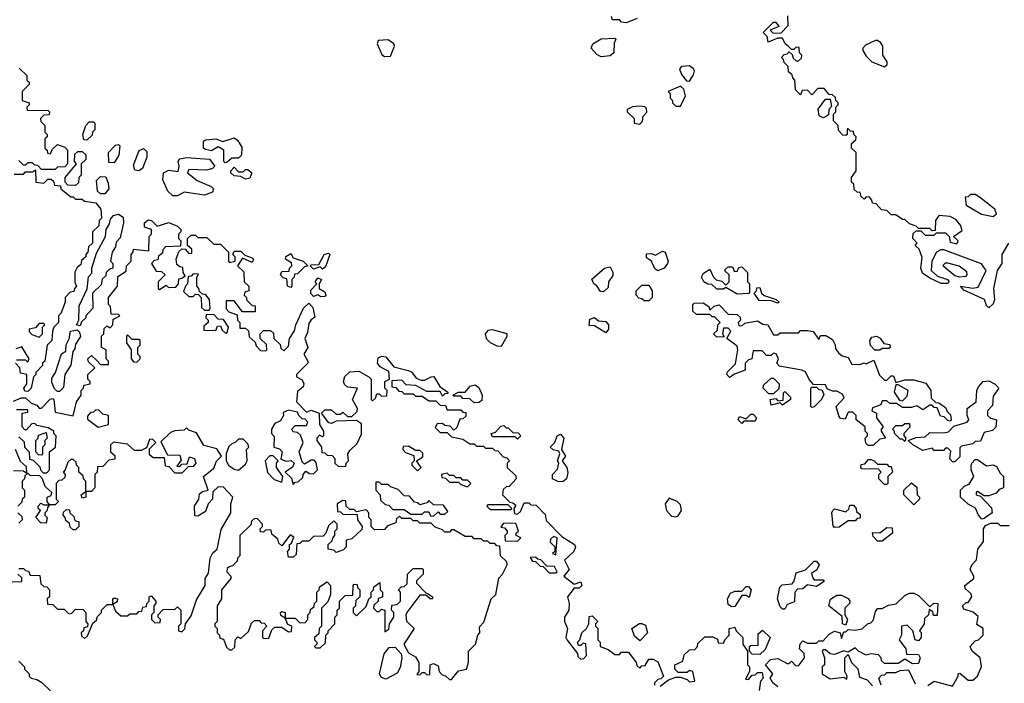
# Model space of a CAD drawing. Extents: x 2737310 to 2869991, y 870230 to 1012730.
# Tile 396 of 479: x 2758389 to 2762734, y 983193 to 986121. Entities that reach past the tile are written whole.
import ezdxf

# ---------------------------------------------------------------- set-up
doc = ezdxf.new("R2010")
doc.units = 0

msp = doc.modelspace()

# ---------------------------------------------------------------- linework, layer by layer
at = {"layer": '0CON02XD'}
for points in [[(2761113.3, 986126.7), (2761065, 986107.5), (2761045, 986110), (2761035, 986120), (2761005, 986120), (2761000, 986135)], [(2762752.5, 985135), (2762722.5, 985085), (2762723.3, 985045), (2762702.5, 985015), (2762686.7, 984935), (2762691.2, 984885), (2762685, 984867.5), (2762665, 984850), (2762655, 984860), (2762646.4, 984886.4), (2762555, 984927.5), (2762540, 984945), (2762595, 984936.7), (2762619.2, 984940.8), (2762653.3, 985015), (2762633.6, 985043.6), (2762565, 985068.8), (2762466.4, 985106.4), (2762453.6, 985106.4), (2762434.2, 985095.8), (2762413.8, 985055), (2762411.2, 985015), (2762439.3, 984989.3), (2762482.5, 984975), (2762490, 984965), (2762482.5, 984957.5), (2762455, 984957.5), (2762405, 984980), (2762372.3, 985002.3), (2762366.2, 985025), (2762371.7, 985071.7), (2762358.3, 985108.3), (2762340, 985125), (2762350, 985135), (2762330, 985155), (2762331.7, 985178.3), (2762345, 985190), (2762365, 985190), (2762385, 985170), (2762425, 985170), (2762435, 985180), (2762475, 985180), (2762490, 985165), (2762495, 985140), (2762525, 985132.5), (2762530, 985145), (2762510, 985165), (2762548.3, 985191.7), (2762540, 985215), (2762519.3, 985239.3), (2762495, 985252.5), (2762445, 985257.5), (2762430, 985235), (2762428.3, 985191.7), (2762415, 985190), (2762405, 985200), (2762355, 985200), (2762345, 985210), (2762315, 985220), (2762295, 985240), (2762285, 985240), (2762255, 985260), (2762235, 985260), (2762215, 985280), (2762191.7, 985281.7), (2762168.3, 985308.3), (2762151.7, 985311.7), (2762150, 985325), (2762138.3, 985338.3), (2762125, 985340), (2762115, 985330), (2762101.7, 985341.7), (2762098.3, 985358.3), (2762085, 985360), (2762071.7, 985371.7), (2762070, 985395), (2762060, 985405), (2762060, 985425), (2762080, 985455), (2762080, 985535), (2762060, 985555), (2762060, 985575), (2762078.3, 985591.7), (2762080, 985605), (2762070, 985615), (2762068.3, 985628.3), (2762055, 985630), (2762045, 985640), (2762040, 985640), (2762040, 985615), (2762035, 985610), (2762021.7, 985611.7), (2762001.7, 985631.7), (2762000, 985655), (2761980, 985675), (2761980, 985705), (2761990, 985715), (2761990, 985735), (2762000, 985745), (2762000, 985755), (2761990, 985765), (2761988.3, 985778.3), (2761975, 985790), (2761961.7, 985791.7), (2761938.3, 985818.3), (2761911.7, 985818.3), (2761885, 985790), (2761865, 985810), (2761841.7, 985808.3), (2761835, 985790), (2761811.7, 985811.7), (2761810, 985855), (2761800, 985865), (2761798.3, 985878.3), (2761781.7, 985891.7), (2761780, 985915), (2761761.7, 985931.7), (2761760, 985945), (2761750, 985955), (2761761.7, 985968.3), (2761775, 985970), (2761785, 985980), (2761798.3, 985968.3), (2761801.7, 985951.7), (2761815, 985940), (2761825, 985940), (2761838.3, 985951.7), (2761840, 985965), (2761830, 985975), (2761828.3, 985998.3), (2761815, 986000), (2761805, 985990), (2761795, 985990), (2761780, 986005), (2761767.5, 986015), (2761755, 986040), (2761735, 986040), (2761691.7, 986021.7), (2761687, 986047), (2761670, 986065), (2761715, 986110), (2761725, 986110), (2761738.3, 986091.7), (2761700, 986075), (2761713, 986063), (2761748.3, 986061.7), (2761780, 986095), (2761778.3, 986138.3)], [(2759998.3, 985958.3), (2760025, 985960), (2760043.3, 986005), (2760040, 986015), (2760015, 986032), (2759971.2, 986028.8), (2759966.7, 986015), (2759987.5, 985967.5), (2759998.3, 985958.3)], [(2760955, 985957.5), (2760935, 985967.5), (2760910, 985995), (2760917.5, 986015), (2760955, 986036.7), (2761015, 986040), (2761020, 986035), (2761012.5, 986017.5), (2761010, 985975), (2760995, 985962.5), (2760955, 985957.5)], [(2762205, 985913.3), (2762217, 985923), (2762217.5, 985935), (2762197.5, 985965), (2762197.5, 986005), (2762189.3, 986019.3), (2762175, 986030), (2762165, 986030), (2762121.7, 986008.3), (2762110, 985995), (2762110, 985985), (2762125, 985960), (2762150, 985935), (2762205, 985913.3)], [(2761345, 985850), (2761361.7, 985878.3), (2761366.7, 985895), (2761362.5, 985905), (2761345, 985917.5), (2761310, 985915), (2761300, 985905), (2761309.3, 985879.3), (2761331.7, 985851.7), (2761345, 985850)], [(2758387, 985907), (2758420, 985875), (2758420, 985855), (2758430, 985845), (2758430, 985835), (2758400, 985805), (2758400, 985765), (2758430, 985755), (2758430, 985745), (2758420, 985735), (2758421.7, 985721.7), (2758515, 985720), (2758520, 985715), (2758518.3, 985701.7), (2758495, 985700), (2758480, 985685), (2758481.7, 985671.7), (2758500, 985655), (2758500, 985625), (2758510, 985615), (2758510, 985605), (2758500, 985595), (2758500, 985555), (2758510, 985545), (2758511.7, 985531.7), (2758525, 985530), (2758531.7, 985548.3), (2758555, 985570), (2758588.3, 985558.3), (2758600, 985545), (2758600, 985485), (2758588.3, 985471.7), (2758555, 985470), (2758545, 985460), (2758485, 985460), (2758468.3, 985478.3), (2758455, 985480), (2758445, 985490), (2758425, 985490), (2758415, 985480), (2758405, 985480), (2758385, 985500)], [(2761305, 985740), (2761327.5, 985785), (2761320, 985815), (2761305, 985827.5), (2761250, 985805), (2761260, 985795), (2761260, 985775), (2761270, 985765), (2761270, 985755), (2761285, 985740), (2761305, 985740)], [(2761125, 985660), (2761137, 985673), (2761140, 985695), (2761157, 985713), (2761155, 985730), (2761147, 985737), (2761125, 985740), (2761093.6, 985736.4), (2761070, 985725), (2761070, 985715), (2761100, 985685), (2761100, 985665), (2761125, 985660)], [(2761935, 985687.5), (2761917, 985697), (2761913, 985727), (2761945, 985770), (2761965, 985770), (2761971.7, 985738.3), (2761960, 985725), (2761958.3, 985701.7), (2761945, 985692.5), (2761935, 985687.5)], [(2758685, 985590), (2758671.7, 985591.7), (2758667.5, 985615), (2758680, 985655), (2758695, 985670), (2758715, 985670), (2758720, 985665), (2758720, 985635), (2758710, 985625), (2758708.3, 985611.7), (2758685, 985590)], [(2758805, 985490), (2758781.7, 985491.7), (2758780, 985535), (2758811.7, 985568.3), (2758825, 985570), (2758830, 985565), (2758826.4, 985523.6), (2758805, 985490)], [(2759295, 985490), (2759290, 985495), (2759290, 985545), (2759265, 985560), (2759235, 985542.5), (2759208.3, 985548.3), (2759200, 985555), (2759200, 985585), (2759208.3, 985591.7), (2759255, 985596.2), (2759285, 985583.3), (2759335, 985600), (2759349.3, 985589.3), (2759369.3, 985559.3), (2759367, 985523), (2759355, 985510), (2759325, 985510), (2759305, 985492.5), (2759295, 985490)], [(2758635, 985390), (2758601.7, 985391.7), (2758590, 985405), (2758590, 985425), (2758640, 985485), (2758630, 985495), (2758631.7, 985528.3), (2758645, 985540), (2758665, 985540), (2758680, 985525), (2758680, 985505), (2758660, 985485), (2758660, 985435), (2758650, 985425), (2758648.3, 985401.7), (2758635, 985390)], [(2758915, 985453.8), (2758896.7, 985456.7), (2758890.7, 985479.3), (2758916.4, 985543.6), (2758935, 985552.5), (2758949.5, 985539.5), (2758950, 985515), (2758931.2, 985465), (2758915, 985453.8)], [(2759065, 985343.3), (2759042.5, 985365), (2759020, 985415), (2759024.1, 985445.9), (2759047, 985457), (2759088.3, 985451.7), (2759092.5, 985475), (2759087.5, 985495), (2759095, 985507.5), (2759125, 985512.5), (2759226.4, 985506.4), (2759250, 985475), (2759240, 985465), (2759215, 985456.7), (2759135, 985460), (2759130, 985445), (2759171.7, 985411.7), (2759233.3, 985385), (2759243.3, 985375), (2759239.5, 985360.5), (2759205, 985346.7), (2759115, 985360), (2759085, 985343.8), (2759065, 985343.3)], [(2758365, 985440), (2758405, 985440), (2758415, 985450), (2758445, 985450), (2758458.3, 985458.3), (2758460, 985405), (2758495, 985400), (2758513, 985417), (2758527, 985417), (2758538.3, 985408.3), (2758541.7, 985391.7), (2758568.3, 985388.3), (2758570, 985375), (2758615, 985340), (2758625, 985340), (2758635, 985330), (2758665, 985330), (2758675, 985320), (2758725, 985312.5), (2758747.5, 985285), (2758750, 985245), (2758740, 985235), (2758738.3, 985211.7), (2758710, 985185), (2758710, 985135), (2758691.7, 985118.3), (2758690, 985095), (2758680, 985085), (2758680, 985075), (2758661.7, 985058.3), (2758658.3, 985041.7), (2758641.7, 985028.3), (2758632.5, 985007.5), (2758632.5, 984962.5), (2758640, 984945), (2758630, 984935), (2758628.3, 984921.7), (2758611.7, 984918.3), (2758590, 984895), (2758590, 984875), (2758570, 984825), (2758560, 984815), (2758560, 984785), (2758540, 984765), (2758533, 984747), (2758530, 984705), (2758510, 984685), (2758500, 984615), (2758490, 984605), (2758490, 984595), (2758460, 984565), (2758460, 984555), (2758450, 984545), (2758440, 984495), (2758425, 984480), (2758411.7, 984481.7), (2758407.5, 984495), (2758420, 984515), (2758420, 984555), (2758391.7, 984561.7), (2758390, 984585), (2758370, 984605)], [(2759385, 985417.5), (2759365, 985430), (2759335, 985432.5), (2759320, 985445), (2759320, 985455), (2759335, 985470), (2759355, 985450), (2759375, 985450), (2759385, 985460), (2759395, 985460), (2759412.5, 985445), (2759405, 985422.5), (2759385, 985417.5)], [(2758765, 985352.5), (2758745, 985352.5), (2758732.5, 985365), (2758728.3, 985411.7), (2758745, 985430), (2758768.3, 985428.3), (2758779.3, 985399.3), (2758782.5, 985375), (2758765, 985352.5)], [(2762685, 985253.3), (2762700, 985265), (2762692.5, 985285), (2762625, 985337.5), (2762605, 985350), (2762585, 985350), (2762575, 985340), (2762561.7, 985338.3), (2762565, 985302.5), (2762633, 985263), (2762685, 985253.3)], [(2758655, 984770), (2758640, 984775), (2758650, 984795), (2758650.7, 984859.3), (2758687, 984933), (2758693, 984987), (2758707, 985003), (2758707.5, 985025), (2758728.3, 985091.7), (2758767.5, 985165), (2758770, 985195), (2758785, 985220), (2758789.3, 985240.7), (2758803.3, 985256.7), (2758825, 985262.5), (2758845, 985250), (2758846.7, 985225), (2758831.7, 985158.3), (2758815, 985140), (2758811.7, 985118.3), (2758797.5, 985095), (2758790, 985055), (2758800, 985045), (2758800, 985025), (2758785, 985020), (2758770, 985005), (2758768.3, 984991.7), (2758753, 984977), (2758748.3, 984951.7), (2758710, 984915), (2758711.7, 984848.3), (2758680, 984815), (2758680, 984805), (2758661.7, 984788.3), (2758655, 984770)], [(2758361.7, 984438.3), (2758395, 984453.3), (2758415, 984452.5), (2758439.3, 984429.3), (2758465, 984420), (2758475, 984407.5), (2758485, 984407.5), (2758523.6, 984446.4), (2758535, 984450), (2758540, 984445), (2758545, 984390), (2758625, 984372.5), (2758640, 984435), (2758660, 984465), (2758660, 984485), (2758670, 984495), (2758671.7, 984508.3), (2758700, 984515), (2758700, 984525), (2758690, 984535), (2758690, 984555), (2758720, 984585), (2758691.7, 984611.7), (2758690, 984625), (2758705, 984640), (2758728.3, 984618.3), (2758745, 984600), (2758780, 984600), (2758780, 984615), (2758770, 984625), (2758770, 984665), (2758750, 984675), (2758750, 984725), (2758760, 984735), (2758761.7, 984758.3), (2758775, 984770), (2758788.3, 984761.7), (2758800, 984775), (2758801.7, 984798.3), (2758830, 984815), (2758825, 984820), (2758791.7, 984821.7), (2758790, 984855), (2758780, 984865), (2758780, 984895), (2758820, 984945), (2758821.7, 984988.3), (2758858.3, 985011.7), (2758860, 985035), (2758880, 985055), (2758880, 985085), (2758890, 985095), (2758891.7, 985108.3), (2758958.3, 985101.7), (2758960, 985165), (2758970, 985175), (2758970, 985195), (2758940, 985205), (2758940, 985225), (2758955, 985237.5), (2758970, 985235), (2758995, 985210), (2759047, 985227), (2759085, 985210), (2759100, 985195), (2759100, 985185), (2759090, 985175), (2759090, 985155), (2759100, 985145), (2759098.3, 985121.7), (2759031.7, 985118.3), (2759020, 985105), (2759018.3, 985091.7), (2759001.7, 985078.3), (2758998.3, 985061.7), (2758981.7, 985058.3), (2758970, 985045), (2758991.7, 985011.7), (2759015, 985010), (2759030, 984995), (2759000, 984965), (2759000, 984935), (2759005, 984930), (2759035, 984950), (2759045, 984940), (2759078.3, 984941.7), (2759090, 984955), (2759091.7, 984978.3), (2759105, 984980), (2759118.3, 984991.7), (2759110, 985005), (2759108.3, 985028.3), (2759095, 985030), (2759081.7, 985041.7), (2759080, 985065), (2759091.7, 985098.3), (2759105, 985110), (2759118.3, 985108.3), (2759135, 985090), (2759148.3, 985091.7), (2759148.3, 985108.3), (2759130, 985125), (2759130, 985155), (2759145, 985170), (2759165, 985170), (2759175, 985160), (2759215, 985160), (2759245, 985130), (2759275, 985130), (2759310, 985095), (2759310, 985055), (2759315, 985050), (2759340, 985055), (2759340, 985075), (2759330, 985085), (2759335, 985100), (2759365, 985100), (2759381.7, 985081.7), (2759415, 985070), (2759420, 985065), (2759415, 985050), (2759371.7, 985068.3), (2759350, 985035), (2759378.3, 985008.3), (2759380, 984965), (2759400, 984945), (2759400, 984925), (2759381.7, 984918.3), (2759380, 984905), (2759390, 984895), (2759390, 984885), (2759415, 984860), (2759428.3, 984858.3), (2759428.3, 984831.7), (2759371.7, 984831.7), (2759335, 984880), (2759300, 984880), (2759300, 984845), (2759311.7, 984831.7), (2759348.3, 984818.3), (2759350, 984795), (2759360, 984785), (2759360, 984760), (2759385, 984760), (2759398.3, 984748.3), (2759401.7, 984721.7), (2759428.3, 984698.3), (2759431.7, 984681.7), (2759451.7, 984661.7), (2759475, 984660), (2759480, 984665), (2759478.3, 984688.3), (2759450, 984715), (2759450, 984735), (2759465, 984750), (2759495, 984750), (2759508.3, 984738.3), (2759510, 984715), (2759538.3, 984688.3), (2759541.7, 984671.7)], [(2759585, 984940), (2759570, 984945), (2759568.3, 984978.3), (2759551.7, 984981.7), (2759540, 984995), (2759545, 985010), (2759578.3, 985011.7), (2759580, 985025), (2759590, 985035), (2759588.3, 985048.3), (2759562.5, 985065), (2759563.6, 985076.4), (2759585, 985090), (2759595, 985070), (2759640, 985055), (2759660, 985035), (2759645, 985030), (2759615, 985000), (2759601.7, 984998.3), (2759600, 984985), (2759590, 984975), (2759590, 984945), (2759585, 984940)], [(2759725, 985020), (2759715, 985030), (2759685, 985020), (2759670, 985035), (2759675, 985040), (2759708.3, 985041.7), (2759732.5, 985085), (2759751.7, 985091.7), (2759757.5, 985085), (2759738.8, 985031.2), (2759725, 985020)], [(2761205, 985013.3), (2761191.7, 985021.7), (2761176.4, 985056.4), (2761155, 985070), (2761155, 985087.5), (2761175, 985090), (2761195, 985082.5), (2761225, 985100), (2761237.5, 985095), (2761250, 985055), (2761247.5, 985045), (2761232.5, 985025), (2761205, 985013.3)], [(2762535, 984986), (2762565, 984990), (2762570, 984995), (2762568.3, 985008.3), (2762535, 985033.3), (2762485, 985047.5), (2762473, 985047), (2762463, 985037), (2762515, 984992), (2762535, 984986)], [(2759225, 984840), (2759230, 984845), (2759227, 984887), (2759208.3, 984908.3), (2759195, 984910), (2759181.7, 984921.7), (2759180, 984935), (2759170, 984945), (2759170, 984985), (2759178.3, 984998.3), (2759155, 985000), (2759145, 984990), (2759131.7, 984988.3), (2759130, 984955), (2759121.7, 984948.3), (2759111.7, 984921.7), (2759135, 984900), (2759155, 984900), (2759165, 984910), (2759178.3, 984908.3), (2759190, 984895), (2759191.7, 984851.7), (2759205, 984840), (2759225, 984840)], [(2760965, 984920), (2760951.7, 984921.7), (2760936.4, 984946.4), (2760922.5, 984955), (2760913, 984977), (2760970, 985025), (2760995, 985030), (2761007, 985007), (2761007, 984993), (2760987.5, 984965), (2760985, 984940), (2760965, 984920)], [(2761555, 984910), (2761505, 984940), (2761495, 984932.5), (2761465, 984932.5), (2761442.5, 984952.5), (2761425, 984953.8), (2761407.5, 984965), (2761397.5, 984985), (2761407, 985003), (2761435, 985020), (2761450, 984985), (2761463, 984973), (2761487, 984967), (2761505, 984950), (2761520, 984965), (2761520, 984995), (2761501.7, 985011.7), (2761501.7, 985018.3), (2761515, 985030), (2761535, 985030), (2761541.7, 985011.7), (2761555, 985010), (2761561.7, 985028.3), (2761575, 985030), (2761600, 985005), (2761600, 984965), (2761610, 984955), (2761610, 984915), (2761605, 984912.5), (2761555, 984910)], [(2759718.3, 984898.3), (2759705, 984907.5), (2759685, 984900), (2759673, 984913), (2759673, 984927), (2759700, 984955), (2759692.5, 984965), (2759705, 984982.5), (2759720, 984975), (2759710, 984955), (2759710, 984935), (2759735, 984920), (2759740, 984905), (2759735, 984900), (2759718.3, 984898.3)], [(2761165, 984880), (2761145, 984880), (2761135, 984890), (2761121.7, 984891.7), (2761110, 984905), (2761110, 984925), (2761135, 984950), (2761165, 984950), (2761180, 984925), (2761180, 984895), (2761165, 984880)], [(2761735, 984870), (2761705, 984880), (2761652.7, 984882.7), (2761630, 984915), (2761640, 984925), (2761641.7, 984938.3), (2761655, 984940), (2761662.5, 984915), (2761673.8, 984903.8), (2761727, 984887), (2761740, 984875), (2761735, 984870)], [(2759541.7, 984671.7), (2759555, 984660), (2759575, 984680), (2759580, 984715), (2759601.7, 984748.3), (2759607.5, 984775), (2759641.2, 984848.8), (2759665, 984870), (2759681.7, 984851.7), (2759691.7, 984808.3), (2759675, 984797.5), (2759665, 984780), (2759659.3, 984740.7), (2759647.5, 984715), (2759660, 984675), (2759642.5, 984645), (2759660, 984615), (2759660, 984605), (2759610, 984555), (2759610, 984545), (2759635, 984532.5), (2759643.3, 984515), (2759639.3, 984500.7), (2759615, 984480), (2759610, 984435), (2759655, 984390), (2759675, 984397.5), (2759710, 984385), (2759712.5, 984335), (2759730, 984305), (2759730, 984285), (2759725, 984280), (2759711.7, 984288.3), (2759700, 984275), (2759700, 984265), (2759720, 984235), (2759721.7, 984211.7), (2759735, 984210), (2759745, 984200), (2759768.3, 984198.3), (2759780, 984185), (2759780, 984165), (2759795, 984150), (2759828.3, 984151.7), (2759830, 984165), (2759840, 984175), (2759837.5, 984205), (2759845, 984220), (2759878.3, 984251.7), (2759897, 984293), (2759897.5, 984337.5), (2759875, 984352.5), (2759785, 984350), (2759765, 984340), (2759753, 984343), (2759720, 984385), (2759735, 984400), (2759765, 984400), (2759785, 984380), (2759805, 984380), (2759815, 984390), (2759835, 984370), (2759855, 984370), (2759878.3, 984391.7), (2759880, 984405), (2759857.5, 984445), (2759880, 984495), (2759835, 984500), (2759821.7, 984511.7), (2759817.5, 984525), (2759823.9, 984546.1), (2759845, 984567.5), (2759885, 984570), (2759930, 984545), (2759940, 984535), (2759940, 984445), (2759945, 984440), (2759958.3, 984451.7), (2759965, 984470), (2759975, 984470), (2759985, 984460), (2760008.3, 984461.7), (2760010, 984485), (2760000, 984495), (2760000, 984525), (2760020, 984535), (2760018.3, 984568.3), (2759980, 984590), (2759967.5, 984605), (2759970.7, 984629.3), (2759985, 984636.7), (2760003.9, 984633.9), (2760040, 984590), (2760103.8, 984573.8), (2760118, 984568), (2760138.8, 984538.8), (2760160.7, 984530.7), (2760175, 984530), (2760204.1, 984545.9), (2760216.2, 984546.2), (2760242.5, 984502.5), (2760278.3, 984478.3), (2760278.3, 984471.7), (2760265, 984470), (2760255, 984460), (2760245, 984480), (2760185, 984480), (2760137, 984507), (2760095, 984510), (2760075, 984530), (2760031.7, 984528.3), (2760031.7, 984501.7), (2760048.3, 984498.3), (2760061.7, 984481.7), (2760075, 984480), (2760085, 984470), (2760125, 984470), (2760135, 984460), (2760165, 984460), (2760195, 984440), (2760225, 984440), (2760245, 984420), (2760268.3, 984418.3), (2760275, 984400), (2760335, 984400), (2760345, 984390), (2760358.3, 984388.3), (2760358.3, 984371.7), (2760345, 984360), (2760331.7, 984358.3), (2760318.3, 984321.7), (2760305, 984310), (2760288.3, 984328.3), (2760265, 984330), (2760255, 984340), (2760231.7, 984338.3), (2760221.7, 984321.7), (2760245, 984300), (2760275, 984300), (2760295, 984280), (2760345, 984270), (2760375, 984250), (2760395, 984250), (2760405, 984240), (2760435, 984240), (2760445, 984230), (2760475, 984230), (2760485, 984220), (2760498.3, 984218.3), (2760521.7, 984191.7), (2760538.3, 984188.3), (2760550, 984175), (2760540, 984165), (2760540, 984145), (2760578.3, 984108.3), (2760580, 984095), (2760548.3, 984061.7), (2760535, 984060), (2760521.7, 984048.3), (2760520, 984025), (2760551.7, 983991.7), (2760565, 983990), (2760578.3, 983978.3), (2760570, 983965), (2760571.7, 983941.7), (2760585, 983940), (2760598.3, 983951.7), (2760615, 983990), (2760635, 983990), (2760645, 983980), (2760668.3, 983978.3), (2760708.3, 983938.3), (2760711.7, 983911.7), (2760780.7, 983840.7), (2760837.5, 983805), (2760841.2, 983795), (2760833.8, 983775), (2760793, 983737), (2760813.3, 983695), (2760790, 983665), (2760835, 983630), (2760865, 983640), (2760870, 983625), (2760857, 983613), (2760835, 983612.5), (2760806.2, 983575), (2760814.3, 983545), (2760812, 983515), (2760792.5, 983485), (2760793.3, 983465), (2760806.2, 983435), (2760798.8, 983395), (2760805, 983383.3), (2760850, 983325), (2760851.7, 983311.7), (2760865, 983300), (2760878.3, 983301.7), (2760890, 983315), (2760887, 983367), (2760875, 983370), (2760865, 983360), (2760855, 983360), (2760850, 983375), (2760860, 983385), (2760870, 983415), (2760890, 983435), (2760900, 983455), (2760901.7, 983488.3), (2760915, 983490), (2760940, 983465), (2760930, 983455), (2760930, 983445), (2760940, 983435), (2760940, 983385), (2760950, 983375), (2760950, 983355), (2760985, 983342.5), (2761015, 983320), (2761035, 983320), (2761045, 983330), (2761075, 983330), (2761110, 983285), (2761111.7, 983271.7), (2761125, 983260), (2761135, 983270), (2761148.3, 983271.7), (2761165, 983300), (2761185, 983300), (2761205, 983287.5), (2761230, 983225), (2761217.5, 983212.5), (2761205, 983210), (2761190, 983195), (2761190, 983185)], [(2762155, 984242.5), (2762133, 984243), (2762123, 984253), (2762120, 984275), (2762130, 984285), (2762130, 984295), (2762120, 984305), (2762120, 984325), (2762080, 984355), (2762080, 984375), (2762065, 984390), (2762045, 984390), (2762031.7, 984358.3), (2762011.7, 984361.7), (2762003, 984373), (2761992.5, 984415), (2762027, 984453), (2762019.3, 984469.3), (2761995, 984482.5), (2761975, 984482.5), (2761951.7, 984491.7), (2761945, 984510), (2761891.7, 984511.7), (2761873, 984533), (2761856.7, 984566.7), (2761840, 984575), (2761742.5, 984592.5), (2761730, 984605), (2761737.5, 984625), (2761727, 984647), (2761715, 984650), (2761705, 984640), (2761685, 984640), (2761665, 984660), (2761625, 984660), (2761620, 984625), (2761605, 984620), (2761590, 984605), (2761590, 984575), (2761543, 984557), (2761521.7, 984541.7), (2761510, 984555), (2761513, 984567), (2761547, 984603), (2761557.5, 984665), (2761555, 984680), (2761510, 984715), (2761527.5, 984747.5), (2761515, 984760), (2761495, 984760), (2761490, 984735), (2761498.3, 984721.7), (2761465, 984720), (2761450, 984735), (2761468.3, 984751.7), (2761470, 984775), (2761480, 984785), (2761455, 984810), (2761445, 984810), (2761435, 984820), (2761375, 984820), (2761360, 984835), (2761360, 984865), (2761365, 984870), (2761405, 984872.5), (2761430, 984855), (2761435, 984840), (2761453, 984857), (2761475, 984862.5), (2761515, 984822.5), (2761555, 984820), (2761568.3, 984808.3), (2761570, 984795), (2761560, 984785), (2761561.7, 984771.7), (2761575, 984770), (2761588.3, 984781.7), (2761645, 984792.5), (2761668.3, 984778.3), (2761690, 984775), (2761715, 984730), (2761735, 984730), (2761745, 984740), (2761825, 984740), (2761835, 984750), (2761865, 984750), (2761890, 984745), (2761915, 984710), (2761923, 984727), (2761947, 984727), (2761975, 984710), (2761987, 984687), (2761988.3, 984668.3), (2762001.7, 984651.7), (2762018.3, 984638.3), (2762045, 984630), (2762061.7, 984601.7), (2762095, 984600), (2762115, 984607.5), (2762125, 984602.5), (2762158.3, 984618.3), (2762183.3, 984553.3), (2762205, 984530), (2762215, 984530), (2762235, 984550), (2762245, 984550), (2762255, 984520), (2762295, 984532.5), (2762335, 984532.5), (2762387, 984517), (2762410, 984485), (2762411.7, 984451.7), (2762431.7, 984431.7), (2762445, 984430), (2762475, 984410), (2762481.7, 984391.7), (2762497, 984377), (2762500, 984355), (2762495, 984350), (2762485, 984352.5), (2762468.3, 984368.3), (2762451.7, 984371.7), (2762438.3, 984408.3), (2762425, 984410), (2762415, 984420), (2762405, 984420), (2762375, 984400), (2762347.5, 984417.5), (2762325, 984410), (2762285, 984410), (2762257.5, 984427.5), (2762228.3, 984428.3), (2762215, 984440), (2762195, 984440), (2762188.3, 984421.7), (2762151.7, 984408.3), (2762150, 984395), (2762170, 984385), (2762170, 984365), (2762200, 984325), (2762190, 984315), (2762190, 984305), (2762210, 984275), (2762185, 984270), (2762155, 984242.5)], [(2759305, 984740), (2759310, 984765), (2759288.3, 984798.3), (2759265, 984800), (2759245, 984820), (2759211.7, 984818.3), (2759210, 984805), (2759220, 984795), (2759220, 984785), (2759201.7, 984768.3), (2759201.7, 984751.7), (2759255, 984750), (2759261.7, 984768.3), (2759275, 984770), (2759281.7, 984751.7), (2759295, 984740), (2759305, 984740)], [(2760975, 984740), (2760925, 984770), (2760901.7, 984771.7), (2760905, 984800), (2760925, 984807.5), (2760943, 984793), (2760975, 984790), (2760987.5, 984775), (2760987.5, 984755), (2760975, 984740)], [(2758475, 984720), (2758490, 984735), (2758490, 984765), (2758500, 984775), (2758495, 984780), (2758475, 984780), (2758458.3, 984761.7), (2758430, 984755), (2758430, 984745), (2758441.7, 984731.7), (2758475, 984720)], [(2758565, 984480), (2758555, 984480), (2758543, 984493), (2758530.7, 984520.7), (2758530.7, 984539.3), (2758547.5, 984565), (2758573.3, 984646.7), (2758591.7, 984658.3), (2758593.6, 984686.4), (2758607, 984713), (2758613.3, 984746.7), (2758642.5, 984752.5), (2758652.5, 984742.5), (2758657, 984723), (2758635, 984690), (2758631.7, 984668.3), (2758623, 984657), (2758613.9, 984596.1), (2758587.5, 984555), (2758581.7, 984498.3), (2758565, 984480)], [(2760515, 984680), (2760540, 984725), (2760540, 984735), (2760475, 984752.5), (2760455, 984750), (2760442.5, 984735), (2760447.5, 984715), (2760465, 984697.5), (2760495, 984682.5), (2760515, 984680)], [(2758905, 984610), (2758920, 984625), (2758920, 984635), (2758910, 984645), (2758910, 984675), (2758920, 984685), (2758920, 984705), (2758915, 984710), (2758885, 984710), (2758865, 984730), (2758860, 984725), (2758860, 984695), (2758880, 984665), (2758880, 984625), (2758891.7, 984611.7), (2758905, 984610)], [(2762185, 984662.5), (2762163, 984663), (2762143, 984683), (2762140, 984705), (2762149.3, 984720.7), (2762170, 984725), (2762186.4, 984716.4), (2762201.7, 984691.7), (2762228.3, 984688.3), (2762230, 984675), (2762225, 984670), (2762195, 984670), (2762185, 984662.5)], [(2758375, 984620), (2758415, 984620), (2758425, 984610), (2758430, 984625), (2758398.3, 984678.3), (2758371.7, 984668.3)], [(2761715, 984470), (2761695, 984470), (2761670, 984495), (2761671.7, 984508.3), (2761705, 984540), (2761715, 984540), (2761740, 984515), (2761738.3, 984491.7), (2761715, 984470)], [(2762515, 984170), (2762505, 984170), (2762493, 984183), (2762497.5, 984217.5), (2762485, 984230), (2762475, 984230), (2762465, 984220), (2762425, 984220), (2762415, 984230), (2762375, 984220), (2762330, 984245), (2762310, 984265), (2762345, 984277.5), (2762385, 984280), (2762405, 984300), (2762465, 984297.5), (2762487, 984303), (2762511.7, 984328.3), (2762570, 984345), (2762577.5, 984355), (2762570, 984375), (2762570, 984405), (2762610, 984435), (2762612.5, 984485), (2762619.3, 984500.7), (2762640, 984525), (2762665, 984527.5), (2762693, 984513), (2762710, 984495), (2762685, 984460), (2762681.7, 984418.3), (2762660, 984395), (2762660, 984375), (2762673.3, 984363.3), (2762700, 984355), (2762697, 984323), (2762681.7, 984308.3), (2762645, 984300), (2762628.3, 984261.7), (2762605, 984260), (2762595, 984250), (2762545, 984240), (2762538.3, 984231.7), (2762537, 984193), (2762515, 984170)], [(2760395, 984430), (2760375, 984447.5), (2760345, 984450), (2760335, 984460), (2760305, 984460), (2760300, 984465), (2760325, 984477.5), (2760355, 984477.5), (2760376.4, 984503.6), (2760399.3, 984509.3), (2760415, 984497.5), (2760430, 984465), (2760428.8, 984441.2), (2760415, 984432.5), (2760395, 984430)], [(2761755, 984420), (2761745, 984430), (2761705, 984420), (2761700, 984445), (2761725, 984450), (2761735, 984440), (2761758.3, 984441.7), (2761760, 984475), (2761765, 984480), (2761790, 984455), (2761790, 984445), (2761755, 984420)], [(2761885, 984410), (2761880, 984415), (2761880, 984495), (2761885, 984500), (2761905, 984500), (2761915, 984490), (2761928.3, 984488.3), (2761937.5, 984467.5), (2761927.5, 984445), (2761895, 984412.5), (2761885, 984410)], [(2762285, 984440), (2762305, 984460), (2762310, 984485), (2762265, 984510), (2762255, 984510), (2762248.3, 984478.3), (2762271.7, 984441.7), (2762285, 984440)], [(2758385, 984280), (2758408.3, 984258.3), (2758410, 984235), (2758430, 984215), (2758431.7, 984181.7), (2758448.3, 984178.3), (2758478.3, 984148.3), (2758480, 984135), (2758491.7, 984121.7), (2758508.3, 984121.7), (2758520, 984135), (2758520, 984215), (2758547.5, 984235), (2758550, 984285), (2758540, 984295), (2758540, 984305), (2758515, 984320), (2758465, 984330), (2758455, 984340), (2758441.7, 984338.3), (2758418.3, 984311.7), (2758411.7, 984311.7), (2758400, 984325), (2758400, 984385), (2758425, 984390), (2758425, 984400), (2758375, 984400)], [(2758735, 984323.3), (2758780, 984335), (2758780, 984375), (2758755, 984380), (2758738.3, 984398.3), (2758725, 984400), (2758715, 984390), (2758701.7, 984388.3), (2758688.3, 984371.7), (2758688.3, 984358.3), (2758735, 984323.3)], [(2759595, 984070), (2759605, 984080), (2759618.3, 984081.7), (2759638.3, 984101.7), (2759640, 984115), (2759651.7, 984128.3), (2759668.3, 984118.3), (2759685, 984117.5), (2759702.5, 984135), (2759697, 984167), (2759688.3, 984178.3), (2759675, 984177.5), (2759645, 984160), (2759635, 984170), (2759622.5, 984215), (2759640, 984255), (2759628.3, 984288.3), (2759615, 984300), (2759595, 984302.5), (2759590, 984315), (2759605, 984330), (2759655, 984330), (2759660, 984345), (2759648.3, 984358.3), (2759635, 984360), (2759620, 984375), (2759615, 984390), (2759575, 984397.5), (2759551.7, 984388.3), (2759552.5, 984375), (2759539.3, 984350.7), (2759515, 984340), (2759500, 984315), (2759500, 984295), (2759511.7, 984281.7), (2759510, 984235), (2759535, 984227.5), (2759546.7, 984215), (2759541.7, 984181.7), (2759565, 984172.5), (2759586.4, 984176.4), (2759600, 984165), (2759593, 984147), (2759560, 984125), (2759588.3, 984098.3), (2759595, 984070)], [(2761575, 984340), (2761560, 984355), (2761565, 984370), (2761595, 984360), (2761615, 984380), (2761625, 984380), (2761640, 984365), (2761635, 984350), (2761585, 984350), (2761575, 984340)], [(2758675, 983390), (2758688.3, 983401.7), (2758711.7, 983458.3), (2758728.3, 983471.7), (2758731.7, 983488.3), (2758750, 983505), (2758750, 983515), (2758775, 983540), (2758800, 983540), (2758800, 983565), (2758805, 983570), (2758820, 983565), (2758818.3, 983551.7), (2758800, 983540), (2758811.7, 983511.7), (2758835, 983490), (2758865, 983490), (2758875, 983500), (2758905, 983500), (2758915, 983510), (2758928.3, 983511.7), (2758931.7, 983528.3), (2758948.3, 983531.7), (2758950, 983545), (2758960, 983555), (2758960, 983575), (2758968.3, 983578.3), (2758990, 983555), (2758990, 983545), (2758980, 983535), (2758980, 983505), (2758970, 983495), (2758970, 983475), (2758985, 983460), (2759008.3, 983461.7), (2759010, 983475), (2759000, 983485), (2759000, 983495), (2759021.7, 983518.3), (2759075, 983520), (2759085, 983530), (2759100, 983515), (2759100, 983455), (2759090, 983445), (2759090, 983425), (2759105, 983420), (2759117, 983433), (2759120, 983455), (2759145, 983490), (2759169.3, 983560.7), (2759207.5, 983625), (2759207.5, 983655), (2759221.7, 983678.3), (2759230, 983745), (2759241.7, 983768.3), (2759260, 983785), (2759278.3, 983871.7), (2759320, 983945), (2759320, 983985), (2759330, 984015), (2759288.3, 984058.3), (2759265, 984060), (2759241.7, 984038.3), (2759240, 984005), (2759220, 983985), (2759208.3, 983951.7), (2759175, 983930), (2759161.7, 983931.7), (2759160, 983975), (2759180, 984005), (2759181.7, 984028.3), (2759195, 984040), (2759220, 984045), (2759200, 984105), (2759245, 984142.5), (2759257.5, 984172.5), (2759280, 984195), (2759258.3, 984228.3), (2759201.7, 984241.7), (2759168.3, 984298.3), (2759135, 984310), (2759125, 984320), (2759115, 984310), (2759073, 984307), (2759055, 984300), (2759011.7, 984258.3), (2759041.7, 984201.7), (2759095, 984200), (2759101.7, 984178.3), (2759081.7, 984151.7), (2759095, 984150), (2759105, 984160), (2759128.3, 984161.7), (2759138.3, 984191.7), (2759160, 984185), (2759166.7, 984165), (2759155, 984150), (2759131.7, 984148.3), (2759105, 984120), (2759075, 984120), (2759048.3, 984148.3), (2759031.7, 984151.7), (2759028.3, 984188.3), (2758978.3, 984188.3), (2758961.7, 984201.7), (2758961.7, 984228.3), (2758990, 984255), (2758975, 984270), (2758961.7, 984268.3), (2758948.3, 984231.7), (2758925, 984220), (2758895, 984220), (2758865, 984247.5), (2758803, 984257), (2758790, 984245), (2758790, 984215), (2758808.3, 984198.3), (2758808.3, 984181.7), (2758781.7, 984178.3), (2758755, 984150), (2758731.7, 984148.3), (2758730, 984125), (2758720, 984115), (2758720, 984055), (2758705, 984040), (2758680, 984040), (2758680, 984015), (2758665, 984010), (2758660, 984025), (2758680, 984040), (2758680, 984085), (2758670, 984095), (2758668.3, 984108.3), (2758650, 984125), (2758650, 984145), (2758640, 984155), (2758638.3, 984168.3), (2758625, 984180), (2758615, 984180), (2758601.7, 984168.3), (2758590, 984135), (2758580, 984125), (2758590, 984115), (2758588.3, 984101.7), (2758575, 984090), (2758561.7, 984088.3), (2758550, 984075), (2758550, 984005), (2758560, 983995), (2758545, 983980), (2758520, 983980), (2758511.7, 983968.3), (2758510, 983955), (2758500, 983945), (2758500, 983935), (2758510, 983925), (2758505, 983900), (2758481.7, 983901.7), (2758460, 983925), (2758480, 983955), (2758470, 983965), (2758470, 983975), (2758481.7, 983988.3), (2758495, 983980), (2758520, 983980), (2758510, 983995), (2758510, 984015), (2758528.3, 984021.7), (2758530, 984035), (2758501.7, 984061.7), (2758490, 984095), (2758478.3, 984108.3), (2758435, 984110), (2758425, 984120), (2758411.7, 984108.3), (2758410, 984095), (2758400, 984085), (2758400, 984055), (2758410, 984045), (2758410, 984015), (2758400, 984005), (2758398.3, 983991.7), (2758380, 983975)], [(2760585, 984270), (2760575, 984280), (2760475, 984280), (2760470, 984295), (2760488.3, 984301.7), (2760511.7, 984328.3), (2760525, 984330), (2760535, 984320), (2760545, 984320), (2760565, 984300), (2760588.3, 984298.3), (2760600, 984285), (2760585, 984270)], [(2762295, 984260), (2762285, 984270), (2762275, 984270), (2762250, 984295), (2762250, 984305), (2762240, 984315), (2762255, 984330), (2762285, 984330), (2762295, 984340), (2762315, 984340), (2762317, 984323), (2762290, 984295), (2762290, 984285), (2762300, 984275), (2762295, 984260)], [(2758485, 984200), (2758471.7, 984201.7), (2758460, 984215), (2758460, 984265), (2758470, 984275), (2758471.7, 984288.3), (2758505, 984300), (2758510, 984275), (2758500, 984265), (2758500, 984245), (2758490, 984235), (2758490, 984205), (2758485, 984200)], [(2759355, 984133.3), (2759385, 984160), (2759392.5, 984175), (2759390, 984225), (2759400, 984235), (2759395, 984250), (2759375, 984270), (2759355, 984270), (2759340, 984255), (2759325, 984250), (2759311.7, 984238.3), (2759300, 984205), (2759300, 984175), (2759310, 984155), (2759335, 984137.5), (2759355, 984133.3)], [(2760785, 984082.5), (2760763.3, 984083.3), (2760740, 984095), (2760740, 984115), (2760761.7, 984138.3), (2760767.5, 984165), (2760762.5, 984175), (2760772.5, 984205), (2760767.5, 984217.5), (2760743, 984223), (2760730, 984235), (2760750, 984255), (2760760, 984285), (2760775, 984292.5), (2760790, 984275), (2760780, 984225), (2760798, 984195), (2760782.5, 984175), (2760802.9, 984145), (2760807.3, 984122.7), (2760802, 984095), (2760785, 984082.5)], [(2758361.7, 984131.7), (2758405, 984130), (2758420, 984120), (2758418.3, 984148.3), (2758391.7, 984171.7), (2758370, 984225)], [(2760145, 984130), (2760160, 984145), (2760140, 984175), (2760168.3, 984191.7), (2760168.3, 984208.3), (2760155, 984220), (2760135, 984220), (2760105, 984240), (2760081.7, 984238.3), (2760080, 984225), (2760091.7, 984211.7), (2760128.3, 984198.3), (2760130, 984175), (2760120, 984165), (2760120, 984155), (2760145, 984130)], [(2759545, 984080), (2759550, 984105), (2759522.5, 984145), (2759522.5, 984165), (2759530, 984175), (2759507, 984197), (2759493, 984197), (2759472.5, 984175), (2759483, 984123), (2759511.7, 984091.7), (2759545, 984080)], [(2762215, 984070), (2762205, 984070), (2762180, 984095), (2762180, 984115), (2762190, 984125), (2762178.3, 984138.3), (2762105, 984140), (2762100, 984145), (2762101.7, 984158.3), (2762118.3, 984161.7), (2762135, 984180), (2762145, 984180), (2762160, 984175), (2762175, 984160), (2762215, 984160), (2762225, 984150), (2762235, 984150), (2762240, 984125), (2762220, 984105), (2762220, 984075), (2762215, 984070)], [(2762635, 983917.5), (2762620, 983935), (2762606.4, 983966.4), (2762573.9, 983983.9), (2762540, 984015), (2762540, 984045), (2762560, 984065), (2762578.3, 984071.7), (2762600, 984105), (2762587.5, 984135), (2762587, 984153), (2762590, 984165), (2762605, 984180), (2762615, 984180), (2762655, 984152.5), (2762685, 984157.5), (2762700, 984150), (2762715, 984120), (2762730, 984105), (2762730, 984055), (2762711.7, 984048.3), (2762698.3, 984031.7), (2762665, 984020), (2762645, 984020), (2762615, 984040), (2762610, 984035), (2762610, 984025), (2762628.3, 984018.3), (2762677, 983967), (2762680, 983945), (2762645, 983920), (2762635, 983917.5)], [(2760365, 984060), (2760380, 984075), (2760365, 984090), (2760345, 984090), (2760335, 984100), (2760315, 984100), (2760305, 984110), (2760285, 984110), (2760275, 984120), (2760250, 984115), (2760251.7, 984101.7), (2760268.3, 984098.3), (2760285, 984080), (2760325, 984080), (2760335, 984070), (2760365, 984060)], [(2760215, 983930), (2760235, 983950), (2760245, 983940), (2760265, 983940), (2760278.3, 983951.7), (2760258.3, 983978.3), (2760215, 983980), (2760195, 984000), (2760185, 983990), (2760155, 983980), (2760145, 983990), (2760131.7, 983991.7), (2760108.3, 984018.3), (2760085, 984020), (2760058.3, 984048.3), (2760025, 984060), (2760015, 984070), (2759985, 984070), (2759975, 984080), (2759960, 984080), (2759960, 984045), (2759980, 984025), (2759981.7, 984001.7), (2760001.7, 983981.7), (2760018.3, 983978.3), (2760035, 983960), (2760085, 983960), (2760115, 983940), (2760165, 983940), (2760175, 983950), (2760195, 983950), (2760201.7, 983931.7), (2760215, 983930)], [(2762335, 983980), (2762290, 984025), (2762290, 984045), (2762325, 984077.5), (2762348.3, 984058.3), (2762350, 984025), (2762360, 984015), (2762360, 984005), (2762335, 983980)], [(2761285, 983927.5), (2761295, 983932.5), (2761310, 983955), (2761305, 983980), (2761290, 983995), (2761255, 984010), (2761237.5, 983985), (2761243.3, 983955), (2761265, 983930), (2761285, 983927.5)], [(2758635, 983870), (2758625, 983870), (2758611.7, 983881.7), (2758608.3, 983898.3), (2758591.7, 983911.7), (2758590, 983925), (2758580, 983935), (2758581.7, 983948.3), (2758595, 983960), (2758608.3, 983958.3), (2758610, 983945), (2758628.3, 983928.3), (2758631.7, 983911.7), (2758650, 983905), (2758650, 983885), (2758635, 983870)], [(2760295, 983210), (2760325, 983247.5), (2760360, 983255), (2760370, 983285), (2760370, 983335), (2760400, 983365), (2760410, 983405), (2760420, 983415), (2760418.3, 983441.7), (2760437, 983463), (2760470, 983565), (2760490, 983585), (2760503, 983657), (2760520, 983675), (2760540, 983715), (2760538.3, 983728.3), (2760510, 983755), (2760508.3, 983798.3), (2760495, 983800), (2760485, 983810), (2760465, 983810), (2760455, 983820), (2760435, 983820), (2760425, 983830), (2760395, 983830), (2760385, 983840), (2760355, 983840), (2760305, 983870), (2760295, 983870), (2760285, 983860), (2760265, 983860), (2760255, 983870), (2760221.7, 983881.7), (2760205, 983900), (2760155, 983900), (2760145, 983910), (2760125, 983910), (2760115, 983920), (2760075, 983920), (2760065, 983930), (2760051.7, 983918.3), (2760048.3, 983901.7), (2760011.7, 983888.3), (2759998.3, 983871.7), (2759955, 983870), (2759940, 983885), (2759940, 983915), (2759930, 983925), (2759930, 983945), (2759918.3, 983958.3), (2759875, 983950), (2759865, 983960), (2759845, 983960), (2759830, 983975), (2759828.3, 983998.3), (2759815, 984000), (2759790, 983985), (2759791.7, 983951.7), (2759805, 983950), (2759815, 983940), (2759878.3, 983938.3), (2759880, 983915), (2759900, 983885), (2759898.3, 983871.7), (2759855, 983830), (2759830, 983825), (2759830, 983795), (2759818.3, 983781.7), (2759785, 983770), (2759775, 983780), (2759750, 983785), (2759750, 983805), (2759768.3, 983821.7), (2759770, 983835), (2759780, 983845), (2759780, 983865), (2759790, 983875), (2759790, 983895), (2759775, 983910), (2759751.7, 983888.3), (2759740, 983855), (2759728.3, 983841.7), (2759685, 983840), (2759665, 983820), (2759635, 983820), (2759625, 983810), (2759611.7, 983808.3), (2759608.3, 983761.7), (2759595, 983750), (2759575, 983750), (2759570, 983775), (2759580, 983785), (2759580, 983805), (2759588.3, 983811.7), (2759598.3, 983838.3), (2759581.7, 983848.3), (2759545, 983800), (2759531.7, 983811.7), (2759528.3, 983828.3), (2759501.7, 983851.7), (2759498.3, 983868.3), (2759475, 983870), (2759465, 983860), (2759451.7, 983861.7), (2759450, 983875), (2759460, 983885), (2759460, 983895), (2759438.3, 983918.3), (2759425, 983920), (2759411.7, 983908.3), (2759408.3, 983891.7), (2759360, 983845), (2759360, 983755), (2759350, 983745), (2759348.3, 983731.7), (2759328.3, 983711.7), (2759313.8, 983706.2), (2759305, 983700), (2759302.5, 983685), (2759320, 983665), (2759320, 983655), (2759280, 983605), (2759280, 983565), (2759260, 983535), (2759260, 983465), (2759250, 983455), (2759250, 983445), (2759260, 983435), (2759260, 983415), (2759270, 983405), (2759271.7, 983391.7), (2759288.3, 983388.3), (2759301.7, 983351.7), (2759315, 983340), (2759325, 983340), (2759338.3, 983351.7), (2759340, 983385), (2759351.7, 983398.3), (2759365, 983390), (2759398.3, 983421.7), (2759411.7, 983458.3), (2759425, 983470), (2759445, 983470), (2759455, 983460), (2759468.3, 983458.3), (2759480, 983445), (2759460, 983425), (2759460, 983395), (2759465, 983390), (2759488.3, 983391.7), (2759501.7, 983428.3), (2759515, 983440), (2759545, 983440), (2759575, 983420), (2759588.3, 983421.7), (2759590, 983445), (2759571.7, 983451.7), (2759560, 983480), (2759541.7, 983491.7), (2759540, 983505), (2759545, 983510), (2759560, 983505), (2759560, 983480), (2759605, 983480), (2759625, 983460), (2759648.3, 983461.7), (2759660, 983475), (2759660, 983495), (2759670, 983505), (2759671.7, 983518.3), (2759688.3, 983531.7), (2759690, 983545), (2759700, 983555), (2759700, 983595), (2759710, 983605), (2759711.7, 983618.3), (2759745, 983640), (2759760, 983625), (2759760, 983585), (2759748.3, 983551.7), (2759720, 983525), (2759720, 983445), (2759710, 983435), (2759708.3, 983411.7), (2759690, 983395), (2759690, 983385), (2759700, 983375), (2759700, 983365), (2759690, 983355), (2759695, 983350), (2759715, 983350), (2759738.3, 983371.7), (2759740, 983405), (2759750, 983415), (2759750, 983425), (2759780, 983455), (2759780, 983485), (2759790, 983495), (2759790, 983515), (2759800, 983525), (2759800, 983555), (2759825, 983580), (2759858.3, 983581.7), (2759860, 983625), (2759865, 983630), (2759878.3, 983628.3), (2759880, 983615), (2759890, 983605), (2759890, 983575), (2759871.7, 983558.3), (2759870, 983535), (2759860, 983525), (2759860, 983505), (2759875, 983490), (2759918.3, 983531.7), (2759930, 983565), (2759940, 983575), (2759940, 983595), (2759950, 983605), (2759951.7, 983618.3), (2759978.3, 983638.3), (2759980, 983605), (2759990, 983595), (2759990, 983575), (2759970, 983565), (2759970, 983555), (2759951.7, 983538.3), (2759950, 983525), (2759965, 983510), (2759975, 983510), (2759985, 983520), (2760000, 983515), (2760000, 983420), (2760018.3, 983431.7), (2760020, 983455), (2760040, 983485), (2760040, 983505), (2760030, 983515), (2760031.7, 983538.3), (2760055, 983540), (2760070, 983555), (2760070, 983595), (2760060, 983605), (2760071.7, 983618.3), (2760085, 983620), (2760098.3, 983631.7), (2760100, 983675), (2760125, 983700), (2760165, 983700), (2760170, 983695), (2760170, 983675), (2760140, 983645), (2760140, 983635), (2760181.7, 983591.7), (2760191.7, 983588.3), (2760210, 983575), (2760210, 983565), (2760200, 983565), (2760181.7, 983581.7), (2760155, 983582.5), (2760096.7, 983505), (2760092.5, 983495), (2760096.4, 983466.4), (2760130, 983435), (2760083.3, 983365), (2760105, 983327.5), (2760135, 983310), (2760150, 983285), (2760150, 983245), (2760141.7, 983231.7), (2760155, 983230), (2760165, 983240), (2760175, 983240), (2760185, 983230), (2760198.3, 983231.7), (2760200, 983275), (2760215, 983280), (2760235, 983270), (2760240, 983245), (2760251.7, 983231.7), (2760270, 983225), (2760285, 983210), (2760295, 983210)], [(2760555, 983960), (2760560, 983965), (2760545, 983980), (2760455, 983980), (2760450, 983975), (2760465, 983960), (2760555, 983960)], [(2761985, 983880), (2761978.3, 983888.3), (2761972.5, 983945), (2761977.5, 983955), (2761985, 983962.5), (2762035, 983950), (2762048.3, 983961.7), (2762051.7, 983978.3), (2762068.3, 983978.3), (2762080, 983965), (2762081.7, 983951.7), (2762098.3, 983938.3), (2762098.3, 983921.7), (2762085, 983920), (2762075, 983910), (2762045, 983910), (2762005, 983882.5), (2761985, 983880)], [(2758380, 983945), (2758398.3, 983928.3), (2758400, 983915), (2758385, 983900)], [(2760585, 983820), (2760600, 983835), (2760580, 983845), (2760580, 983855), (2760590, 983865), (2760580, 983895), (2760575, 983900), (2760521.7, 983898.3), (2760511.7, 983881.7), (2760528.3, 983878.3), (2760540, 983865), (2760540, 983855), (2760530, 983845), (2760531.7, 983821.7), (2760585, 983820)], [(2762195, 983820), (2762175, 983820), (2762155, 983840), (2762151.7, 983858.3), (2762185, 983857.5), (2762215, 983880), (2762238.3, 983878.3), (2762240, 983855), (2762195, 983820)], [(2762530, 983235), (2762538.3, 983238.3), (2762575, 983207.5), (2762595, 983207.5), (2762615.8, 983224.2), (2762633, 983267), (2762627.5, 983305), (2762592.5, 983335), (2762582.5, 983355), (2762605, 983380), (2762620, 983385), (2762640, 983405), (2762640, 983435), (2762613, 983453), (2762618.3, 983488.3), (2762597, 983507), (2762555, 983520), (2762550, 983535), (2762565, 983550), (2762575, 983550), (2762590, 983575), (2762588.3, 983588.3), (2762561.7, 983611.7), (2762560, 983625), (2762600, 983655), (2762600, 983665), (2762582.5, 983695), (2762590, 983715), (2762611.7, 983738.3), (2762617.5, 983785), (2762641.7, 983818.3), (2762642.5, 983875), (2762650.7, 983889.3), (2762675, 983900), (2762705, 983900), (2762715, 983890), (2762755, 983890)], [(2760755, 983760), (2760760, 983835), (2760745, 983840), (2760731.7, 983828.3), (2760730, 983815), (2760750, 983795), (2760750, 983775), (2760740, 983765), (2760755, 983760)], [(2760755, 983680), (2760760, 983685), (2760748.3, 983708.3), (2760715, 983710), (2760688.3, 983738.3), (2760675, 983740), (2760665, 983750), (2760641.7, 983748.3), (2760651.7, 983731.7), (2760665, 983730), (2760685, 983710), (2760698.3, 983708.3), (2760725, 983680), (2760755, 983680)], [(2758385, 983700), (2758405, 983700), (2758415, 983690), (2758428.3, 983688.3), (2758435, 983670), (2758478.3, 983668.3), (2758481.7, 983631.7), (2758495, 983620), (2758508.3, 983618.3), (2758520, 983605), (2758520, 983575), (2758510, 983565), (2758511.7, 983541.7), (2758535, 983540), (2758555, 983520), (2758585, 983520), (2758605, 983500), (2758618.3, 983501.7), (2758635, 983520), (2758668.3, 983518.3), (2758680, 983505), (2758680, 983465), (2758690, 983455), (2758688.3, 983441.7), (2758671.7, 983438.3), (2758670, 983425), (2758660, 983415), (2758661.7, 983401.7), (2758675, 983390)], [(2761765, 983520), (2761755, 983520), (2761745, 983530), (2761732.5, 983565), (2761743, 983617), (2761753, 983627), (2761798.3, 983631.7), (2761807, 983643), (2761815, 983680), (2761857, 983693), (2761895, 983732.5), (2761905, 983732.5), (2761917.5, 983715), (2761906.4, 983693.6), (2761883, 983677), (2761888.3, 983658.3), (2761895, 983650), (2761935, 983650), (2761938.3, 983641.7), (2761905, 983620), (2761865, 983627.5), (2761845, 983610), (2761821.7, 983608.3), (2761810, 983595), (2761808.3, 983551.7), (2761775, 983540), (2761765, 983520)], [(2758355, 983640), (2758398.3, 983641.7), (2758398.3, 983658.3), (2758380, 983675)], [(2761530.7, 983530.7), (2761515, 983540), (2761512.5, 983565), (2761525, 983590), (2761545, 983600), (2761575, 983600), (2761595, 983620), (2761605, 983620), (2761617.5, 983605), (2761608.3, 983571.7), (2761595, 983580), (2761575, 983580), (2761545, 983532.5), (2761530.7, 983530.7)], [(2761735, 983177.5), (2761712.5, 983195), (2761700, 983215), (2761712.5, 983235), (2761680, 983275), (2761701.7, 983298.3), (2761735, 983302.5), (2761775, 983280), (2761785, 983280), (2761795, 983290), (2761811.7, 983271.7), (2761825, 983270), (2761852.5, 983305), (2761850, 983325), (2761830, 983345), (2761833, 983367), (2761845, 983380), (2761865, 983370), (2761905, 983370), (2761915, 983380), (2761935, 983380), (2761960.7, 983409.3), (2761985, 983422.5), (2762010, 983415), (2762015, 983390), (2762025, 983420), (2762035, 983420), (2762045, 983430), (2762075, 983426.7), (2762107, 983433), (2762130, 983455), (2762145, 983460), (2762157, 983473), (2762165, 983510), (2762175, 983522.5), (2762195, 983522.5), (2762223, 983537), (2762257, 983543), (2762295, 983580), (2762315, 983590), (2762335, 983590), (2762355, 983580), (2762405, 983530), (2762423, 983547), (2762440, 983545), (2762438.3, 983491.7), (2762421.7, 983491.7), (2762418.3, 983508.3), (2762401.7, 983518.3), (2762400, 983495), (2762381.7, 983478.3), (2762380, 983455), (2762360, 983425), (2762366.4, 983416.4), (2762367.5, 983395), (2762355, 983380), (2762340, 983385), (2762330, 983425), (2762305, 983450), (2762280, 983445), (2762280, 983405), (2762270, 983385), (2762300, 983345), (2762301.7, 983321.7), (2762355, 983320), (2762362.5, 983305), (2762355, 983280), (2762328.3, 983278.3), (2762295, 983300), (2762265, 983280), (2762205, 983280), (2762191.7, 983291.7), (2762190, 983305), (2762178.3, 983318.3), (2762145, 983322.5), (2762125, 983317.5), (2762090, 983335), (2762075, 983350), (2762045, 983330), (2762025, 983336.7), (2761985, 983320), (2761965, 983322.5), (2761945, 983340), (2761935, 983340), (2761930, 983335), (2761940, 983305), (2761940, 983275), (2761930, 983265), (2761930, 983235), (2761965, 983212.5), (2762025, 983220), (2762038.3, 983211.7), (2762040, 983225), (2762030, 983245), (2762030, 983305), (2762045, 983320), (2762060, 983285), (2762087, 983257), (2762095, 983220), (2762128.3, 983208.3), (2762151.7, 983181.7)], [(2762035, 983450), (2762020, 983455), (2762018.3, 983488.3), (2761960, 983535), (2761966.4, 983563.6), (2761995, 983582.5), (2762015, 983582.5), (2762045, 983567.5), (2762052.5, 983555), (2762050, 983545), (2762030, 983525), (2762030, 983495), (2762042.5, 983475), (2762035, 983450)], [(2761125, 983380), (2761101.2, 983401.2), (2761090, 983435), (2761123.3, 983456.7), (2761135, 983457.5), (2761150, 983450), (2761160, 983415), (2761125, 983380)], [(2761215, 983180), (2761251.7, 983208.3), (2761285, 983220), (2761305, 983220), (2761335, 983210), (2761345, 983200), (2761368.3, 983201.7), (2761360, 983245), (2761345, 983250), (2761335, 983240), (2761295, 983240), (2761280, 983255), (2761280, 983275), (2761315, 983290), (2761321.7, 983318.3), (2761345, 983340), (2761368.3, 983341.7), (2761380, 983355), (2761381.7, 983368.3), (2761412.5, 983397.5), (2761447.5, 983397.5), (2761468.3, 983388.3), (2761471.7, 983371.7), (2761495, 983370), (2761500, 983385), (2761520, 983405), (2761520, 983435), (2761545, 983440), (2761550, 983425), (2761580, 983395), (2761580, 983365), (2761600, 983335), (2761600, 983275), (2761610, 983265), (2761610, 983245), (2761591.7, 983211.7), (2761605, 983210), (2761621.7, 983228.3), (2761635, 983230), (2761645, 983240), (2761665, 983240), (2761670, 983215), (2761658.3, 983201.7), (2761651.7, 983161.7)], [(2761655, 983320), (2761621.7, 983321.7), (2761610, 983335), (2761610, 983355), (2761615, 983360), (2761648.3, 983361.7), (2761648.3, 983411.7), (2761667.5, 983427.5), (2761700, 983395), (2761678.3, 983341.7), (2761655, 983320)], [(2760005, 983211.9), (2759985, 983218.6), (2759976.4, 983235), (2759996.7, 983323.3), (2760019.8, 983350.2), (2760045, 983353.1), (2760072.7, 983322.7), (2760075.6, 983305), (2760067.9, 983262.1), (2760055, 983238), (2760005, 983211.9)], [(2758385, 983290), (2758410, 983265), (2758410, 983255), (2758430, 983235), (2758430, 983225), (2758440, 983215), (2758465, 983210), (2758487, 983197), (2758525, 983160)], [(2762190, 983185), (2762180, 983215), (2762191.7, 983228.3), (2762205, 983230), (2762215, 983240), (2762255, 983240), (2762275, 983250), (2762311.7, 983251.7), (2762341.2, 983191.2)], [(2762397, 983183), (2762425, 983202.5), (2762505, 983180), (2762530, 983225), (2762530, 983235)]]:
    msp.add_lwpolyline(points, dxfattribs=at)

doc.saveas('drawing.dxf')
